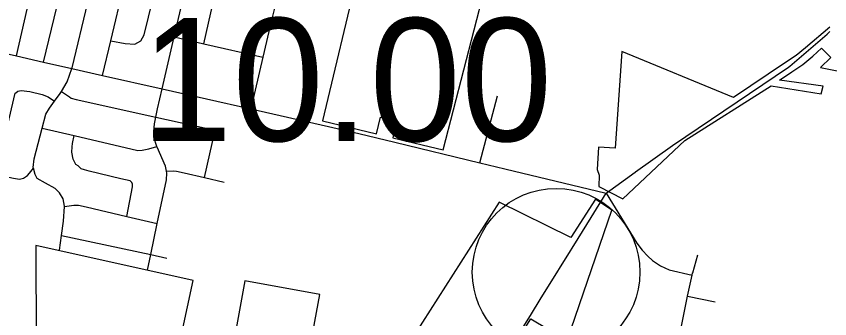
# Model space of a CAD drawing. Extents: x 1729596 to 1934326, y 644115 to 911751.
# Drawn here: x 1807203 to 1814482, y 701344 to 704051 of the extents above; entities that cross this region are included whole.
import ezdxf

# ---------------------------------------------------------------- set-up
doc = ezdxf.new("R2010")
doc.units = 0
for name, color, linetype in [('Default', 7, 'Continuous'), ('GM_X_City_Street', 7, 'Continuous'), ('GM_X_Corporation', 7, 'Continuous'), ('GM_X_US_Route', 7, 'Continuous')]:
    doc.layers.add(name, color=color, linetype=linetype)

msp = doc.modelspace()

# ---------------------------------------------------------------- linework, layer by layer
at = {"layer": 'Default'}
msp.add_circle((1812033.4, 701761.3), 750, dxfattribs=at)
at = {"layer": 'GM_X_City_Street'}
for points in [[(1807204.5, 703696.9), (1807522.8, 705095.5), (1807708.9, 705912.7), (1807851.9, 706541.2), (1807852, 706541.4)], [(1807446.9, 703641.9), (1807780.7, 705022.8), (1807820.9, 705189.2), (1807911.7, 705564.8), (1807940.9, 705694.6), (1807940.8, 705770.8), (1807939.8, 705872.9)], [(1808377.3, 701777.5), (1808406.5, 701917.8), (1808464.5, 702196.2), (1808546.1, 702587.8), (1808549.7, 702648.1), (1808546, 702666.2), (1808537.2, 702710.3), (1808463.8, 702878.5), (1808461.5, 702885.7), (1808435.1, 702968.6), (1808432.8, 703018.8), (1808438.3, 703087.1), (1808451.4, 703147.6), (1808467.4, 703221.9), (1808509.2, 703401.7), (1808617.1, 703866), (1808806.2, 704680.1), (1808807.9, 704685.2), (1808857.2, 704831), (1808882.5, 704943.6)], [(1807975.4, 703522.2), (1808048.8, 703831.6), (1808282.2, 704813.9)], [(1808048.8, 703831.6), (1808177.7, 703806.6), (1808263.8, 703800.5), (1808318.7, 703831.2), (1808346.1, 703884.7), (1808424, 704203.9), (1808555.1, 704747.1)], [(1808881.2, 703805.3), (1808944.8, 704081.1), (1809069.2, 704621.2)], [(1809540.6, 704429.3), (1809559, 704358.7), (1809548.8, 704268.6), (1809484.2, 704005.4), (1809409.4, 703683.9), (1809302.1, 703222.6)], [(1804586.6, 704386.7), (1804884.4, 704291.4), (1805625.6, 704054.1), (1806239.1, 703913.6), (1806557.7, 703842.4), (1806871, 703772.4), (1807204.5, 703696.9), (1807446.9, 703641.9), (1807701.4, 703584.3), (1807975.4, 703522.2), (1808509.2, 703401.7), (1809302.1, 703222.6), (1809996.4, 703066.2), (1810269.2, 703000.7), (1810590.2, 702923.5), (1811351.9, 702740.4), (1811573.5, 702687.1), (1812482.7, 702469.2)], [(1807589.4, 701958), (1807608.2, 702089.8), (1807626.3, 702216.3), (1807633.1, 702348.6), (1807633.4, 702352.9), (1807620.9, 702417), (1807588.4, 702471), (1807552.1, 702509), (1807465.5, 702556.6), (1807389, 702600.2), (1807370.7, 702636.3), (1807355.7, 702692.8), (1807354.2, 702698.4), (1807363.7, 702776.8), (1807434.6, 703049.8), (1807467.2, 703175.1), (1807498.9, 703227.5), (1807545.3, 703291), (1807596.2, 703360.7), (1807606.5, 703377.8), (1807657.7, 703463.5), (1807701.4, 703584.3), (1807702.9, 703588.3), (1807843.2, 704175.6)], [(1808617.1, 703866), (1808881.2, 703805.3), (1809409.4, 703683.9)], [(1807020.3, 702636), (1807193.2, 703364), (1807199.2, 703366.1), (1807217.1, 703380.3)], [(1807217.1, 703380.3), (1807245.1, 703386.5), (1807323.4, 703379), (1807435.9, 703351.6), (1807488.2, 703329.9), (1807545.3, 703291)], [(1807606.5, 703377.8), (1807678.6, 703331.1), (1807694.8, 703319.2), (1807739, 703307.4), (1808451.4, 703147.6), (1808982.1, 703030.5)], [(1811351.9, 702740.4), (1811507.6, 703337.8)], [(1807434.6, 703049.8), (1807721.1, 702983.4), (1808291.6, 702851.2), (1808329.7, 702853.5), (1808387.7, 702865.9), (1808461.5, 702885.7)], [(1808886.4, 702608.5), (1808982.1, 703030.5)], [(1808192, 702260.4), (1808243.7, 702525.6), (1808243.6, 702547.7), (1808237.5, 702563.7), (1808221.3, 702579.7), (1808139, 702597.2), (1807853.8, 702663.6), (1807813.6, 702675.4), (1807783.4, 702687.2), (1807755.2, 702713.1), (1807735, 702725), (1807710.6, 702773.1), (1807700.2, 702835.2), (1807701.8, 702881.4), (1807705.6, 702913.6), (1807721.1, 702983.4)], [(1806889.3, 702665.2), (1807020.3, 702636), (1807178.5, 702600.9), (1807230.7, 702593.1), (1807266.7, 702603.5), (1807302.6, 702625.8), (1807322.5, 702648), (1807355.7, 702692.8)], [(1808546, 702666.2), (1808605.7, 702666.5), (1808635.8, 702664.7), (1808704, 702651.1), (1808886.4, 702608.5), (1809063.5, 702567.2)], [(1812482.7, 702469.2), (1812755.8, 702021.9), (1812803.5, 701958.3), (1812853.4, 701903.3), (1812895.8, 701866.3), (1812968.6, 701816.3), (1813043.7, 701780.9), (1813249.3, 701733.6)], [(1807633.1, 702348.6), (1807717.5, 702361.5), (1807759.6, 702359.7), (1807827.9, 702346.1), (1808192, 702260.4), (1808464.5, 702196.2)], [(1807608.2, 702089.8), (1808406.5, 701917.8), (1808549, 701887)], [(1813255, 701753.9), (1813255.3, 701755), (1813300, 701915.2)], [(1813070.5, 700880.3), (1813153.9, 701278.1), (1813210.3, 701547.6), (1813249.3, 701733.6), (1813255, 701753.9)], [(1813210.3, 701547.6), (1813457.6, 701496.1)]]:
    msp.add_lwpolyline(points, dxfattribs=at)
at = {"layer": 'GM_X_Corporation'}
msp.add_lwpolyline([(1809943.4, 703115.4), (1810427.3, 703000.3), (1810462.2, 703147.2), (1810598.4, 703114.8), (1810573.6, 702964.4), (1811022.8, 702855.1), (1811391.3, 704290), (1811224.7, 704327), (1811211.8, 704278.7), (1810263.2, 704456.4)], close=True, dxfattribs=at)
for points in [[(1814483.1, 703955), (1814264.2, 703770), (1814180.4, 703701), (1814085.8, 703636.9), (1813620.4, 703323.7), (1812621.6, 703736.5), (1812562, 702871.4), (1812412, 702879.2), (1812401.7, 702679.1), (1812419, 702629.1), (1812416.8, 702528.5), (1812630.5, 702416.1), (1813184.6, 702939.8), (1813957.7, 703430.1), (1814405.4, 703356.9), (1814424.2, 703425.4), (1814030.9, 703479.4), (1814141.7, 703554), (1814240.4, 703620.8), (1814330, 703694.7), (1814407.9, 703766.7), (1814490.6, 703682.8), (1814400.3, 703593.8), (1815332.7, 703405)], [(1811647.4, 701087.4), (1811808, 701344.4), (1812131.6, 701148.8), (1812530.6, 702316.2), (1812385.7, 702414.3), (1812164.9, 702072.7), (1811523.2, 702387.7), (1810767.7, 701205.9)], [(1808624.3, 700936.9), (1808786.8, 701687.6), (1807377.6, 701999.8), (1807380.5, 701124.1)], [(1809770.3, 700755.2), (1809918, 701561.9), (1809249.2, 701684.5), (1809042, 700553.1)]]:
    msp.add_lwpolyline(points, dxfattribs=at)
at = {"layer": 'GM_X_US_Route'}
for points in [[(1812743.9, 702657.5), (1813074.9, 702896.1), (1814113.7, 703595.5), (1814125.8, 703603.4), (1814459.8, 703892), (1814481.7, 703913.9)], [(1812346.2, 702250.2), (1812482.7, 702469.2), (1812742, 702656.1), (1812743.9, 702657.5)], [(1812101.6, 701855.5), (1812107.8, 701865.6), (1812229.6, 702063), (1812346.2, 702250.2)], [(1811362, 700675), (1811384.2, 700709.2), (1811561.8, 700988.8), (1811803.4, 701374.4), (1811900.5, 701531.9), (1812010.6, 701707.6), (1812101.6, 701855.5)]]:
    msp.add_lwpolyline(points, dxfattribs=at)

# ---------------------------------------------------------------- texts
at = {"layer": 'Default'}
msp.add_text('10.00', height=1100, dxfattribs=at).set_placement((1808318.6, 702934.4))

doc.saveas('drawing.dxf')
